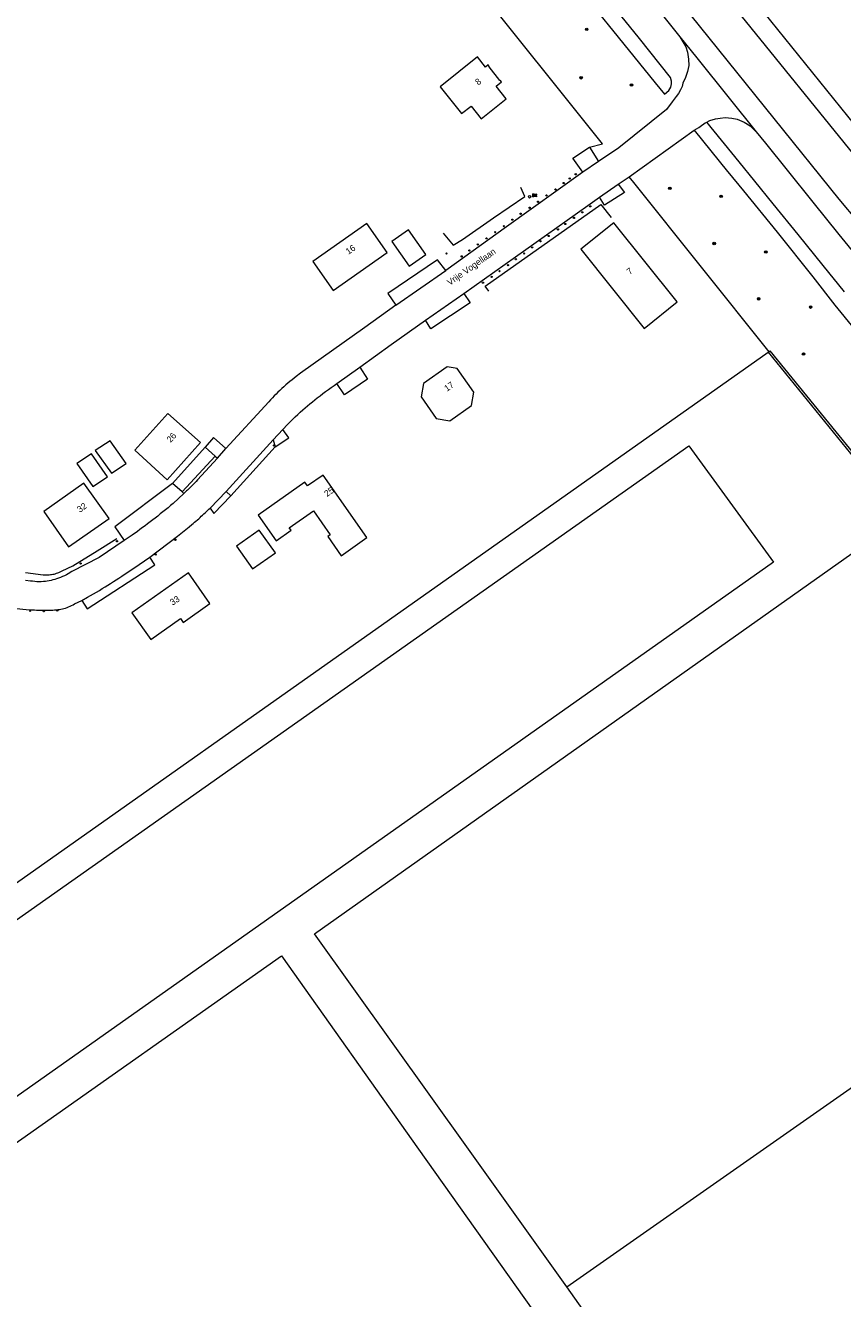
# Model space of a CAD drawing. Header units: metres. Extents: x 138165 to 154469, y 480134 to 494189.
# Tile 370 of 656: x 150727 to 150888, y 482471 to 482721. Entities that reach past the tile are written whole.
import ezdxf

# ---------------------------------------------------------------- set-up
doc = ezdxf.new("R2010")
doc.units = ezdxf.units.M
doc.header["$LTSCALE"] = 0.001
doc.header["$MEASUREMENT"] = 0
for name, color, linetype, lineweight in [('TOP-L-terrein schutting raster hek leuning', 7, 'Continuous', 0), ('TOP-L-topo objecten punt', 7, 'Continuous', 0), ('TOP-L-topo objecten vlak', 7, 'Continuous', 0), ('TOP-T-topo huisnummering naamgeving', 7, 'Continuous', 0)]:
    doc.layers.add(name, color=color, linetype=linetype, lineweight=lineweight)
doc.styles.add('Style-INTL_ISO', font='INTL_ISO.shx')
doc.styles.add('Style-STANDARD', font='STANDARD.shx')

# ---------------------------------------------------------------- blocks, each defined once
blk = doc.blocks.new('24')
at = {"layer": 'TOP-L-topo objecten punt', "color": 7, "linetype": 'Continuous', "lineweight": 0}
for radius in [0.025, 0.0182, 0.0115, 0.005]:
    blk.add_circle((0, 0), radius, dxfattribs=at)
blk = doc.blocks.new('72')
at = {"layer": 'TOP-L-topo objecten punt', "color": 7, "linetype": 'Continuous', "lineweight": 0}
blk.add_circle((0, 0), 0.025, dxfattribs=at)
at = {"layer": 'TOP-L-topo objecten punt', "color": 7, "linetype": 'Continuous', "lineweight": 0, "style": 'Style-STANDARD'}
blk.add_text('BK', height=0.06, dxfattribs=at).set_placement((0.0483, 0))
blk = doc.blocks.new('10')
at = {"layer": 'TOP-L-topo objecten punt', "linetype": 'Continuous', "lineweight": 0}
blk.add_circle((0, 0), 0.0125, dxfattribs=at)

msp = doc.modelspace()

# ---------------------------------------------------------------- linework, layer by layer
at = {"layer": 'TOP-L-terrein schutting raster hek leuning', "flags": 128}
for points in [[(150809.78, 482680.56), (150811.76, 482678.17), (150813.56, 482679.32), (150819.69, 482683.59), (150825.83, 482687.79), (150825.07, 482689.53)], [(150818.73, 482669.12), (150818.07, 482670.12), (150840.84, 482686.22), (150842.86, 482683.64)], [(150727.42, 482613.68), (150730.91, 482613.24), (150731.14, 482613.22), (150731.38, 482613.21), (150731.62, 482613.2), (150731.85, 482613.21), (150732.09, 482613.22), (150732.32, 482613.25), (150732.56, 482613.28), (150732.79, 482613.32), (150733.04, 482613.37), (150733.28, 482613.43), (150733.52, 482613.51), (150733.76, 482613.59), (150733.99, 482613.68), (150734.22, 482613.78), (150734.67, 482614.01), (150736.73, 482615), (150741.54, 482617.93), (150745.4, 482620.38)]]:
    msp.add_lwpolyline(points, dxfattribs=at)
at = {"layer": 'TOP-L-topo objecten vlak', "flags": 128}
for points in [[(150773.5, 482849.41), (150769.92, 482846.85), (150798.88, 482810.51), (150861.65, 482731.85), (150897.46, 482687.66)], [(150900.61, 482689.98), (150864.71, 482734.41), (150802.09, 482812.84), (150773.5, 482849.41)], [(150763.9, 482835.08), (150774.27, 482822.23), (150778.7, 482816.65), (150783.25, 482810.91), (150788.3, 482804.55), (150796.67, 482794.01), (150799.94, 482789.91), (150805.86, 482782.46), (150811.01, 482776), (150815.29, 482770.65), (150820.57, 482764.03), (150824.35, 482759.3), (150828.35, 482754.3), (150836.18, 482744.51), (150846.02, 482732.22), (150852.73, 482723.86), (150856.41, 482719.28)], [(150891.55, 482682.77), (150887.83, 482687.28), (150849.38, 482735.03), (150819.26, 482772.71), (150775.03, 482828.34)], [(150838.61, 482697.52), (150841.2, 482698.17), (150815.36, 482730.48), (150739.42, 482823.7)], [(150854.57, 482711.24), (150848.46, 482718.92), (150837.98, 482731.91)], [(150839.46, 482725.13), (150844.29, 482719.17), (150851.56, 482710.21), (150853.38, 482707.98), (150854.26, 482708.69), (150854.62, 482709.32), (150854.77, 482709.96), (150854.76, 482710.52), (150854.57, 482711.24)], [(150856.41, 482719.28), (150857.58, 482717.25), (150857.96, 482716.2), (150858.15, 482714.84), (150858.18, 482713.59), (150857.94, 482712.42), (150857.56, 482711.23), (150857.04, 482710.14), (150856.88, 482709.47), (150856.55, 482708.81), (150856.15, 482708.11), (150855.67, 482707.51), (150854.89, 482706.42), (150853.82, 482704.91), (150844.41, 482697.4), (150840.39, 482694.71)], [(150856.41, 482719.28), (150859.78, 482715.09), (150866.16, 482707.16), (150871.48, 482700.55)], [(150816.5, 482715.29), (150809.16, 482709.42), (150813.4, 482704.11), (150815.28, 482705.61), (150817.28, 482703.11), (150822.2, 482707.04), (150820.2, 482709.54), (150821.26, 482710.4), (150821.01, 482710.71), (150820.96, 482710.67), (150818.81, 482713.36), (150818.86, 482713.4), (150818.61, 482713.71), (150818.09, 482713.3), (150816.5, 482715.29)], [(150861.77, 482702.46), (150862.33, 482702.73), (150863.42, 482703.11), (150864.36, 482703.25), (150865.37, 482703.36), (150866.7, 482703.25), (150867.73, 482703.01), (150869.08, 482702.41), (150870.28, 482701.7), (150871.48, 482700.55)], [(150846.4, 482691.68), (150859.22, 482700.83)], [(150859.22, 482700.83), (150860.14, 482701.36), (150860.4, 482701.57), (150861.38, 482702.27), (150861.77, 482702.46)], [(150859.22, 482700.83), (150865.84, 482692.68), (150865.86, 482692.66), (150868.94, 482688.93), (150875.6, 482680.76), (150882.63, 482671.93), (150886.99, 482666.34), (150921.01, 482624.72)], [(150888.88, 482668.99), (150884.66, 482674.2), (150879.72, 482680.29), (150874.84, 482686.32), (150871.19, 482690.82), (150868.13, 482694.6), (150861.77, 482702.46)], [(150871.48, 482700.55), (150873.32, 482698.27), (150877.61, 482692.94), (150882.67, 482686.64), (150887.78, 482680.3), (150889.53, 482678.14), (150897.47, 482668.31), (150905.95, 482657.85), (150909.77, 482653.16), (150915.07, 482646.64), (150921.26, 482639.06), (150926.73, 482632.37), (150931.77, 482626.21), (150936.9, 482619.95), (150948.4, 482605.97), (150957.62, 482594.8), (150966.54, 482584.03), (150974.1, 482574.93), (150983.38, 482563.79), (150992.56, 482552.8), (151000, 482543.92), (151020.29, 482519.89), (151022.25, 482517.04)], [(150837.3, 482692.57), (150835.32, 482695.33), (150838.61, 482697.52)], [(150838.61, 482697.52), (150840.39, 482694.71)], [(150840.39, 482694.71), (150837.3, 482692.57)], [(150837.3, 482692.57), (150822.25, 482681.77), (150810.26, 482673.21)], [(150844.26, 482690.24), (150846.4, 482691.68)], [(150874, 482657.19), (150847.33, 482690.52), (150846.4, 482691.68)], [(150844.26, 482690.24), (150845.5, 482688.57), (150841.58, 482686.04), (150840.59, 482687.67)], [(150840.59, 482687.67), (150844.26, 482690.24)], [(150813.81, 482668.66), (150815.89, 482670.1), (150838.26, 482686.02), (150840.59, 482687.67)], [(150794.68, 482682.47), (150784.05, 482674.99), (150788.08, 482669.27), (150798.71, 482676.75), (150794.68, 482682.47)], [(150806.35, 482676.32), (150802.9, 482681.23), (150799.62, 482678.92), (150803.08, 482674.02), (150806.35, 482676.32)], [(150849.37, 482661.79), (150855.89, 482667.01), (150843.43, 482682.59), (150836.91, 482677.37), (150849.37, 482661.79)], [(150810.26, 482673.21), (150808.62, 482675.28), (150798.86, 482668.67), (150800.46, 482666.37)], [(150800.46, 482666.37), (150810.26, 482673.21)], [(150813.81, 482668.66), (150815.07, 482666.8), (150807.34, 482661.7), (150806.29, 482663.38)], [(150806.29, 482663.38), (150813.81, 482668.66)], [(150800.46, 482666.37), (150794.31, 482661.96), (150781.65, 482652.95), (150780.79, 482652.32), (150780.37, 482651.99), (150779.96, 482651.66), (150779.55, 482651.33), (150779.14, 482650.98), (150778.74, 482650.64), (150778.34, 482650.28), (150777.95, 482649.93), (150777.57, 482649.57), (150777.19, 482649.21), (150776.82, 482648.84), (150776.45, 482648.46), (150776.09, 482648.08), (150775.73, 482647.7), (150775.38, 482647.31), (150766.94, 482638.08)], [(150793.33, 482654.17), (150799.54, 482658.58), (150806.29, 482663.38)], [(150390.91, 482317.01), (150650.92, 482499.8), (150873.85, 482657.09)], [(150874, 482657.19), (150873.85, 482657.09)], [(150873.85, 482657.09), (150900.32, 482624.53)], [(150900.32, 482624.53), (151014.05, 482486.6), (151014.44, 482486.92), (150900.84, 482624.68), (150874.25, 482657.38), (150874, 482657.19)], [(150793.33, 482654.17), (150794.81, 482651.76), (150790.31, 482648.71), (150788.82, 482650.9)], [(150788.82, 482650.9), (150793.33, 482654.17)], [(150811.07, 482643.57), (150815.33, 482646.56), (150815.78, 482649.19), (150812.49, 482653.86), (150810.54, 482654.2), (150805.86, 482650.91), (150805.41, 482648.28), (150808.4, 482644.03), (150811.07, 482643.57)], [(150778.12, 482641.84), (150779.08, 482642.85), (150779.57, 482643.35), (150780.07, 482643.85), (150780.57, 482644.33), (150781.08, 482644.81), (150781.59, 482645.29), (150782.06, 482645.7), (150782.53, 482646.11), (150783, 482646.52), (150783.48, 482646.92), (150783.97, 482647.32), (150784.45, 482647.71), (150784.95, 482648.1), (150785.48, 482648.51), (150786.03, 482648.93), (150786.58, 482649.33), (150787.13, 482649.73), (150787.69, 482650.13), (150788.25, 482650.52), (150788.82, 482650.9)], [(150755.51, 482645.02), (150748.97, 482637.77), (150755.32, 482631.96), (150761.89, 482639.26), (150755.51, 482645.02)], [(150766.94, 482638.08), (150764.51, 482640.3), (150762.82, 482638.38)], [(150778.12, 482641.84), (150776.26, 482639.82)], [(150776.65, 482638.41), (150779.31, 482640.2), (150778.12, 482641.84)], [(150725.52, 482510.26), (150709.08, 482533.58), (150858.2, 482638.64), (150874.91, 482615.69), (150725.52, 482510.26)], [(150747.24, 482635.13), (150744.11, 482639.61), (150741.15, 482637.74), (150744.37, 482633.22), (150747.24, 482635.13)], [(150756.38, 482631.21), (150762.82, 482638.38)], [(150762.82, 482638.38), (150764.83, 482636.59)], [(150765.25, 482636.21), (150766.94, 482638.08)], [(150767.01, 482629.62), (150776.26, 482639.82)], [(150776.65, 482638.41), (150767.92, 482628.81)], [(150776.26, 482639.82), (150776.65, 482638.41)], [(150740.42, 482637.04), (150737.52, 482635.13), (150740.69, 482630.62), (150743.6, 482632.54), (150740.42, 482637.04)], [(150764.83, 482636.59), (150758.28, 482629.55)], [(150765.25, 482636.21), (150761.33, 482631.93), (150761.06, 482631.63), (150760.92, 482631.48), (150760.78, 482631.34), (150760.64, 482631.19), (150760.51, 482631.05), (150760.36, 482630.9), (150760.22, 482630.76), (150760.08, 482630.62), (150759.93, 482630.47), (150759.79, 482630.33), (150759.64, 482630.19), (150759.49, 482630.05), (150759.34, 482629.92), (150759.19, 482629.78), (150759.04, 482629.64), (150758.63, 482629.21)], [(150764.83, 482636.59), (150765.25, 482636.21)], [(150787.5, 482621.09), (150787.01, 482620.74), (150789.66, 482616.98), (150794.73, 482620.55), (150786.07, 482632.85), (150783.04, 482630.72), (150782.49, 482631.5), (150773.26, 482624.99), (150776.83, 482619.93), (150779.77, 482622), (150779.42, 482622.49), (150784.17, 482625.83), (150787.5, 482621.09)], [(150738.95, 482631.27), (150731.01, 482625.69), (150735.91, 482618.73), (150743.91, 482624.3), (150738.95, 482631.27)], [(150756.38, 482631.21), (150745, 482622.66), (150746.85, 482619.96)], [(150758.28, 482629.55), (150756.38, 482631.21)], [(150758.63, 482629.21), (150756.54, 482627.27), (150756.03, 482626.85), (150755.53, 482626.43), (150755.02, 482626.02), (150754.51, 482625.61), (150753.99, 482625.2), (150753.48, 482624.79), (150752.98, 482624.41), (150752.49, 482624.02), (150751.99, 482623.64), (150751.49, 482623.26), (150750.99, 482622.89), (150750.48, 482622.51), (150749.98, 482622.14), (150749.47, 482621.77), (150748.45, 482621.04), (150746.85, 482619.96)], [(150758.63, 482629.21), (150758.28, 482629.55)], [(150767.01, 482629.62), (150763.81, 482626.37)], [(150763.81, 482626.37), (150764.52, 482625.31), (150767.92, 482628.81)], [(150767.92, 482628.81), (150767.01, 482629.62)], [(150751.9, 482616.71), (150757.41, 482620.84), (150759.68, 482622.66), (150760.22, 482623.11), (150760.49, 482623.34), (150760.76, 482623.57), (150761.03, 482623.8), (150761.3, 482624.04), (150761.56, 482624.27), (150761.83, 482624.51), (150762.08, 482624.74), (150762.33, 482624.97), (150762.58, 482625.2), (150762.83, 482625.43), (150763.33, 482625.9), (150763.57, 482626.13), (150763.81, 482626.37)], [(150834.17, 482472.86), (150814.77, 482500), (150784.42, 482542.44), (150890.32, 482617.38), (150899.52, 482623.93)], [(150773.51, 482622.02), (150769.02, 482618.85), (150772.18, 482614.36), (150776.68, 482617.53), (150773.51, 482622.02)], [(150746.85, 482619.96), (150741.97, 482616.63), (150736.56, 482613.86), (150735.85, 482613.42), (150735.48, 482613.22), (150735.1, 482613.03), (150734.72, 482612.85), (150734.33, 482612.69), (150733.94, 482612.54), (150733.55, 482612.41), (150733.18, 482612.3), (150732.82, 482612.2), (150732.45, 482612.11), (150732.08, 482612.04), (150731.7, 482611.97), (150731.33, 482611.92), (150730.95, 482611.89), (150730.53, 482611.86), (150730.1, 482611.86), (150729.68, 482611.86), (150729.26, 482611.89), (150728.83, 482611.93), (150728.42, 482611.99), (150727.4, 482612.1)], [(150738.51, 482608.18), (150739.58, 482606.49), (150752.92, 482615.21), (150751.9, 482616.71)], [(150738.51, 482608.18), (150739.67, 482608.82), (150740.26, 482609.15), (150740.83, 482609.48), (150741.41, 482609.81), (150741.98, 482610.15), (150742.55, 482610.49), (150743.11, 482610.83), (150743.66, 482611.18), (150744.2, 482611.53), (150744.75, 482611.88), (150745.3, 482612.23), (150745.84, 482612.58), (150746.39, 482612.94), (150746.88, 482613.27), (150747.38, 482613.59), (150747.87, 482613.92), (150748.36, 482614.25), (150748.85, 482614.58), (150749.35, 482614.92), (150749.83, 482615.25), (150751.9, 482616.71)], [(150752.1, 482600.47), (150757.97, 482604.6), (150758.52, 482603.82), (150763.79, 482607.53), (150759.52, 482613.58), (150748.39, 482605.74), (150752.1, 482600.47)], [(150716.24, 482607.54), (150728.14, 482606.31), (150728.86, 482606.29), (150729.22, 482606.28), (150729.58, 482606.27), (150729.94, 482606.27), (150730.3, 482606.27), (150730.67, 482606.27), (150731.02, 482606.27), (150731.38, 482606.26), (150731.73, 482606.26), (150732.08, 482606.26), (150732.44, 482606.26), (150732.79, 482606.27), (150733.15, 482606.29), (150733.5, 482606.32), (150733.8, 482606.35), (150734.1, 482606.39), (150734.39, 482606.43), (150734.69, 482606.49), (150734.98, 482606.56), (150735.3, 482606.65), (150735.61, 482606.75), (150735.91, 482606.87), (150736.21, 482607), (150736.51, 482607.14), (150736.79, 482607.29), (150737.07, 482607.46), (150738.51, 482608.18)], [(150834.17, 482472.86), (150872.93, 482500), (150954.63, 482557.22), (150954.64, 482557.22)], [(150612.99, 482421.85), (150723.8, 482500), (150777.87, 482538.13), (150804.91, 482500), (150827.42, 482468.26)], [(150996.23, 482462.48), (150893.44, 482388.9), (150834.17, 482472.86)]]:
    msp.add_lwpolyline(points, dxfattribs=at)

# ---------------------------------------------------------------- block references
at = {"layer": 'TOP-L-topo objecten punt', "xscale": 10, "yscale": 10, "zscale": 10}
for name, p in [('24', (150838.05, 482720.73)), ('24', (150836.95, 482711.19)), ('24', (150846.89, 482709.76)), ('10', (150833.53, 482690.42)), ('10', (150834.7, 482691.32)), ('10', (150835.9, 482692.16)), ('72', (150826.81, 482687.73)), ('10', (150830.13, 482688)), ('10', (150831.9, 482689.18)), ('24', (150854.45, 482689.4)), ('24', (150864.55, 482687.82)), ('10', (150826.81, 482685.57)), ('10', (150828.46, 482686.75)), ('10', (150838.76, 482685.84)), ('10', (150823.39, 482683.21)), ('10', (150825.03, 482684.39)), ('10', (150835.54, 482683.56)), ('10', (150837.18, 482684.66)), ('10', (150820.02, 482680.76)), ('10', (150821.72, 482681.93)), ('10', (150832.39, 482681.3)), ('10', (150833.84, 482682.36)), ('10', (150816.59, 482678.34)), ('10', (150818.3, 482679.53)), ('10', (150827.3, 482677.76)), ('10', (150828.94, 482678.95)), ('10', (150830.54, 482680)), ('24', (150863.2, 482678.51)), ('10', (150810.42, 482676.54)), ('10', (150813.4, 482675.97)), ('10', (150814.94, 482677.13)), ('10', (150824.09, 482675.41)), ('10', (150825.73, 482676.54)), ('24', (150873.38, 482676.85)), ('10', (150820.86, 482673.06)), ('10', (150822.52, 482674.25)), ('10', (150817.6, 482670.79)), ('10', (150819.3, 482671.95)), ('24', (150871.95, 482667.62)), ('24', (150882.2, 482665.98)), ('24', (150880.81, 482656.74)), ('10', (150776.42, 482638.71)), ('10', (150756.97, 482620.12)), ('10', (150745.45, 482619.82)), ('10', (150738.29, 482615.45)), ('10', (150753.1, 482617.21)), ('10', (150728.33, 482606.12)), ('10', (150731.04, 482606.03)), ('10', (150733.68, 482606.18))]:
    msp.add_blockref(name, p, dxfattribs=at)

# ---------------------------------------------------------------- texts
at = {"layer": 'TOP-T-topo huisnummering naamgeving', "style": 'Style-INTL_ISO'}
for s, rotation, p in [('8', 38.7, (150816.68, 482709.64)), ('16', 35.2, (150791.09, 482676.28)), ('Vrije Vogellaan', 35.2, (150811.08, 482670.17)), ('7', 38.7, (150846.55, 482672.29)), ('17', 35.2, (150810.51, 482649.28)), ('26', 48, (150756.02, 482639.17)), ('25', 35.2, (150786.86, 482628.52)), ('32', 35.5, (150738.13, 482625.42)), ('33', 33.1, (150756.4, 482607.12))]:
    msp.add_text(s, height=1.25, rotation=rotation, dxfattribs=at).set_placement(p)

doc.saveas('drawing.dxf')
